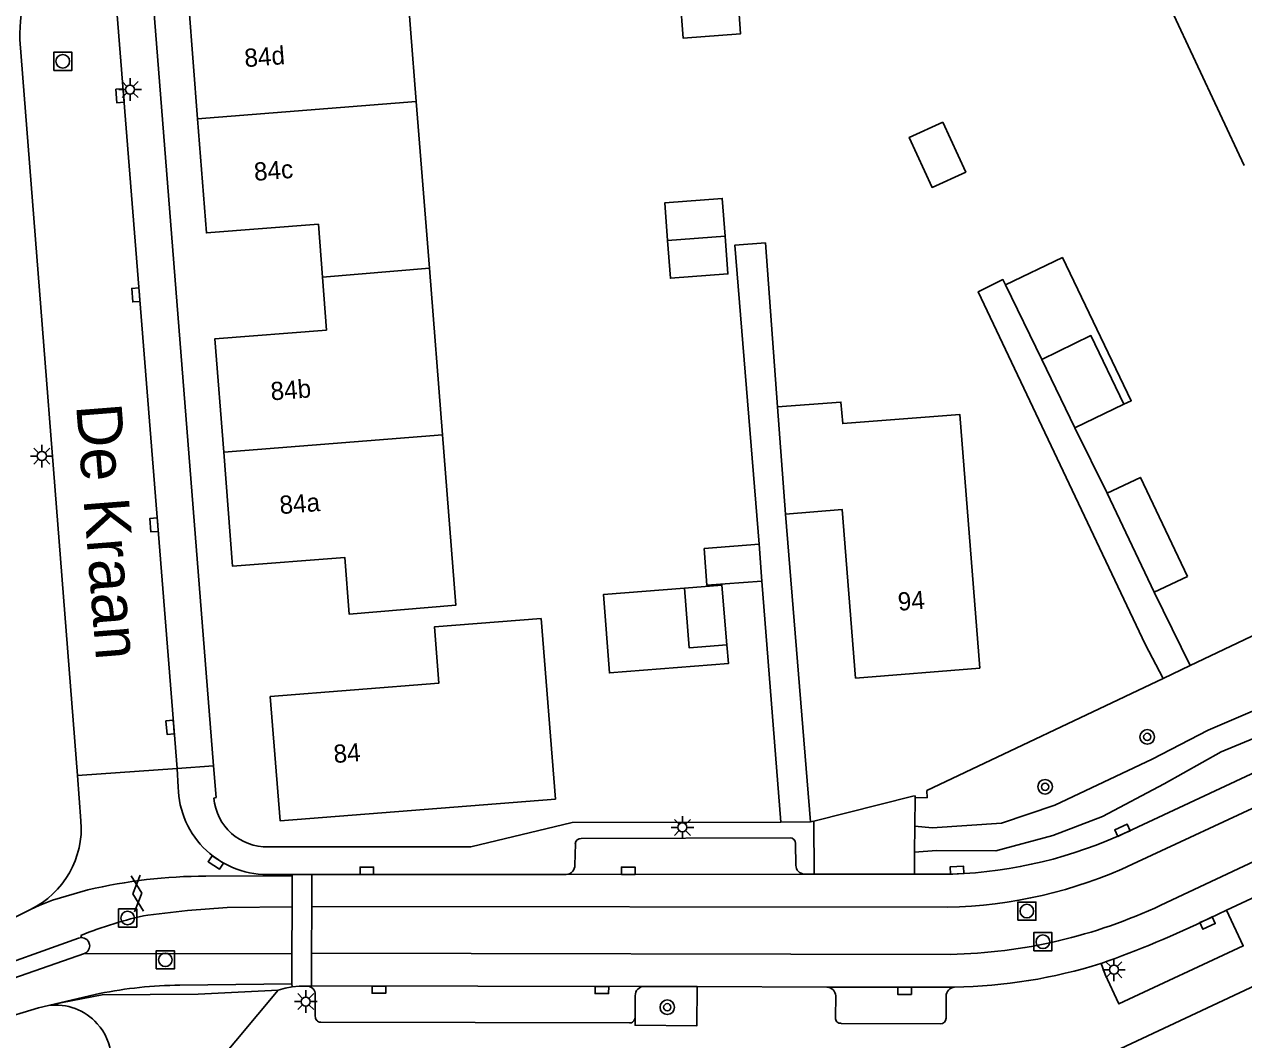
# Model space of a CAD drawing. Extents: x 136000 to 138005, y 398500 to 400500.
# Drawn here: x 137280.4 to 137347.6, y 399590.6 to 399646.5 of the extents above; entities that cross this region are included whole.
import ezdxf

# ---------------------------------------------------------------- set-up
doc = ezdxf.new("R2010")
doc.units = 0
for name, color, linetype in [('gg-afsc-hekwerk', 7, 'Continuous'), ('gg-anno-huisnummerreeks BGT', 7, 'Continuous'), ('gg-anno-openbare ruimte label', 7, 'Continuous'), ('gg-bbg-bijgebouw', 7, 'Continuous'), ('gg-bbg-hoofdgebouw', 7, 'Continuous'), ('gg-bbg-luifel en loopbrug', 7, 'Continuous'), ('gg-bbg-tussenscheiding', 7, 'Continuous'), ('gg-knt-verharding', 7, 'Continuous'), ('gg-knt-verharding nz', 7, 'Continuous'), ('gt-bbg-plantopografie pand', 7, 'Continuous'), ('gt-bbg-plantopografie tussenscheiding', 7, 'Continuous'), ('gt-grn-groengrens', 7, 'Continuous'), ('gt-grn-vlakafsluiter', 7, 'Continuous'), ('gt-grn-weggrens', 7, 'Continuous'), ('gt-symb-boom', 7, 'Continuous'), ('gt-symb-gesloten verharding', 7, 'Continuous'), ('gt-symb-kolk', 7, 'Continuous'), ('gt-symb-lichtmast', 7, 'Continuous'), ('gt-symb-rioolschacht', 7, 'Continuous')]:
    doc.layers.add(name, color=color, linetype=linetype)

# ---------------------------------------------------------------- blocks, each defined once
blk = doc.blocks.new('gt0-RS')
at = {"layer": 'gt-symb-rioolschacht'}
blk.add_lwpolyline([(-0.5, -0.5), (0.5, -0.5), (0.5, 0.5), (-0.5, 0.5)], close=True, dxfattribs=at)
blk.add_circle((0, 0), 0.375, dxfattribs=at)
blk = doc.blocks.new('gt0-GESVH1')
at = {"layer": 'gt-symb-gesloten verharding'}
for p, q in [((-0.992, -0.261), (0.008, 0.239)), ((0.008, -0.261), (-0.992, 0.239)), ((0.008, 0.239), (1.008, -0.261)), ((1.008, 0.239), (0.008, -0.261))]:
    blk.add_line(p, q, dxfattribs=at)
blk = doc.blocks.new('gt0-KOLK')
at = {"layer": 'gt-symb-kolk'}
blk.add_lwpolyline([(0, 0), (0.375, 0), (0.375, 0.4), (-0.375, 0.4), (-0.375, 0), (0, 0)], dxfattribs=at)
blk = doc.blocks.new('gt0-BOOM')
at = {"layer": 'gt-symb-boom'}
for radius in [0.4, 0.2]:
    blk.add_circle((0, 0), radius, dxfattribs=at)
blk = doc.blocks.new('gt0-LMAST')
at = {"layer": 'gt-symb-lichtmast'}
for p, q in [((-0.182, 0.173), (-0.447, 0.438)), ((-0.005, 0.246), (-0.005, 0.621)), ((0.172, 0.173), (0.437, 0.438)), ((-0.255, -0.004), (-0.63, -0.004)), ((-0.182, -0.181), (-0.447, -0.446)), ((-0.005, -0.254), (-0.005, -0.629)), ((0.437, -0.446), (0.172, -0.181)), ((0.245, -0.004), (0.62, -0.004))]:
    blk.add_line(p, q, dxfattribs=at)
blk.add_circle((-0.005, -0.004), 0.25, dxfattribs=at)

msp = doc.modelspace()

# ---------------------------------------------------------------- linework, layer by layer
at = {"layer": 'gg-afsc-hekwerk'}
for p, q in [((137362.901, 399619.947), (137344.655, 399611.228)), ((137344.655, 399611.228), (137342.656, 399615.269))]:
    msp.add_line(p, q, dxfattribs=at)
for points in [[(137320.905, 399617.904), (137319.577, 399634.37), (137321.252, 399634.495), (137321.922, 399625.47)], [(137342.164, 399612.398), (137332.977, 399631.802), (137334.333, 399632.472), (137334.483, 399632.182)]]:
    msp.add_lwpolyline(points, dxfattribs=at)
at = {"layer": 'gg-bbg-bijgebouw'}
for p, q in [((137336.473, 399628.076), (137338.301, 399624.306)), ((137338.301, 399624.306), (137340.997, 399625.614)), ((137342.656, 399615.269), (137340.075, 399620.718)), ((137317.881, 399617.67), (137320.905, 399617.904)), ((137320.905, 399617.904), (137321.06, 399615.88)), ((137344.495, 399616.134), (137342.656, 399615.269))]:
    msp.add_line(p, q, dxfattribs=at)
for points in [[(137331.032, 399641.146), (137329.18, 399640.3), (137330.436, 399637.546), (137332.292, 399638.392), (137331.032, 399641.146)], [(137340.997, 399625.614), (137339.182, 399629.39), (137336.473, 399628.076)], [(137340.075, 399620.718), (137341.91, 399621.587), (137344.495, 399616.134)], [(137321.06, 399615.88), (137318.038, 399615.647), (137317.881, 399617.67)], [(137316.798, 399615.493), (137318.863, 399615.657), (137319.139, 399612.362)], [(137319.139, 399612.362), (137317.061, 399612.194), (137316.798, 399615.493)]]:
    msp.add_lwpolyline(points, dxfattribs=at)
at = {"layer": 'gg-bbg-hoofdgebouw'}
for p, q in [((137302.029, 399642.27), (137302.752, 399633.099)), ((137302.752, 399633.099), (137303.475, 399623.928)), ((137297.093, 399629.696), (137296.868, 399632.608)), ((137322.36, 399619.567), (137321.922, 399625.47))]:
    msp.add_line(p, q, dxfattribs=at)
for points in [[(137289.982, 399641.323), (137289.496, 399647.563), (137295.661, 399648.044), (137295.513, 399649.87), (137297.16, 399652.762), (137301.395, 399650.304), (137302.029, 399642.27)], [(137347.613, 399638.751), (137343.605, 399647.343), (137345.779, 399648.348)], [(137296.868, 399632.608), (137296.643, 399635.519), (137290.472, 399635.038), (137289.982, 399641.323)], [(137291.425, 399622.98), (137290.937, 399629.214), (137297.093, 399629.696)], [(137321.922, 399625.47), (137325.416, 399625.726), (137325.515, 399624.542), (137331.955, 399625.052), (137333.058, 399611.085), (137326.224, 399610.537), (137325.48, 399619.817), (137322.36, 399619.567)], [(137303.475, 399623.928), (137304.214, 399614.558), (137298.333, 399614.057), (137298.088, 399617.178), (137291.917, 399616.694), (137291.425, 399622.98)], [(137308.899, 399613.814), (137309.688, 399603.877), (137294.53, 399602.684), (137293.99, 399609.513), (137303.27, 399610.248), (137303.025, 399613.349), (137308.899, 399613.814)]]:
    msp.add_lwpolyline(points, dxfattribs=at)
at = {"layer": 'gg-bbg-luifel en loopbrug'}
msp.add_line((137334.483, 399632.182), (137336.473, 399628.076), dxfattribs=at)
for points in [[(137340.997, 399625.614), (137341.399, 399625.807), (137337.609, 399633.685), (137334.483, 399632.182)], [(137316.798, 399615.493), (137312.332, 399615.137), (137312.67, 399610.819), (137319.225, 399611.344), (137319.139, 399612.362)]]:
    msp.add_lwpolyline(points, dxfattribs=at)
at = {"layer": 'gg-bbg-tussenscheiding'}
for p, q in [((137289.982, 399641.323), (137302.029, 399642.27)), ((137296.868, 399632.608), (137302.752, 399633.099)), ((137291.425, 399622.98), (137303.475, 399623.928))]:
    msp.add_line(p, q, dxfattribs=at)
at = {"layer": 'gg-knt-verharding'}
for p, q in [((137288.854, 399605.55), (137285.567, 399647.03)), ((137283.379, 399605.166), (137280.199, 399645.698)), ((137338.301, 399624.306), (137340.075, 399620.718)), ((137323.731, 399602.616), (137322.36, 399619.567)), ((137322.107, 399602.606), (137321.06, 399615.88)), ((137371.723, 399616.397), (137341.201, 399602.07)), ((137372.509, 399614.744), (137341.48, 399600.296)), ((137343.161, 399610.514), (137342.164, 399612.398)), ((137373.624, 399612.402), (137343.035, 399598.037)), ((137344.655, 399611.228), (137343.161, 399610.514)), ((137288.854, 399605.55), (137283.379, 399605.166)), ((137283.379, 399605.166), (137283.564, 399602.682)), ((137288.916, 399604.529), (137288.854, 399605.55)), ((137329.5, 399603.959), (137329.485, 399602.381)), ((137323.916, 399602.662), (137323.731, 399602.616)), ((137323.95, 399599.743), (137323.916, 399602.662)), ((137322.618, 399601.75), (137311.117, 399601.709)), ((137329.485, 399602.381), (137329.471, 399600.953)), ((137356.469, 399602.361), (137346.647, 399597.76)), ((137310.789, 399601.414), (137310.76, 399600.239)), ((137322.933, 399600.228), (137322.913, 399601.435)), ((137329.471, 399600.953), (137329.459, 399599.744)), ((137323.95, 399599.743), (137323.397, 399599.743)), ((137329.459, 399599.744), (137323.95, 399599.743)), ((137331.573, 399599.745), (137329.459, 399599.744)), ((137290.449, 399599.633), (137295.195, 399599.653)), ((137295.195, 399599.728), (137294.07, 399599.729)), ((137295.191, 399597.948), (137295.195, 399599.653)), ((137295.195, 399599.653), (137295.195, 399599.728)), ((137296.285, 399599.728), (137295.195, 399599.728)), ((137296.277, 399597.957), (137296.285, 399599.728)), ((137310.277, 399599.725), (137296.285, 399599.728)), ((137280.789, 399597.79), (137274.942, 399594.955)), ((137295.185, 399595.362), (137295.191, 399597.948)), ((137296.267, 399595.393), (137296.277, 399597.957)), ((137331.282, 399597.92), (137296.277, 399597.957)), ((137346.647, 399597.76), (137345.725, 399597.328)), ((137283.552, 399596.364), (137283.593, 399596.248)), ((137295.185, 399595.362), (137283.758, 399595.373)), ((137295.181, 399593.706), (137295.185, 399595.362)), ((137296.26, 399593.59), (137296.267, 399595.393)), ((137331.441, 399595.326), (137296.267, 399595.393)), ((137339.748, 399594.83), (137339.733, 399594.825)), ((137289.005, 399593.631), (137295.181, 399593.706)), ((137295.181, 399593.706), (137295.187, 399593.548)), ((137281.229, 399592.379), (137284.594, 399593.166)), ((137296.006, 399593.58), (137296.26, 399593.59)), ((137296.469, 399591.915), (137296.469, 399593.098)), ((137314.08, 399591.827), (137314.089, 399593.047)), ((137317.495, 399593.549), (137314.574, 399593.56)), ((137324.646, 399593.523), (137317.495, 399593.549)), ((137325.114, 399591.84), (137325.126, 399593.036)), ((137281.229, 399592.379), (137275.709, 399590.718)), ((137331.21, 399593.012), (137331.211, 399591.81)), ((137313.763, 399591.552), (137296.765, 399591.59)), ((137330.884, 399591.506), (137325.423, 399591.529))]:
    msp.add_line(p, q, dxfattribs=at)
for points in [[(137292.27, 399655.768), (137287.561, 399647.57), (137290.867, 399605.709)], [(137290.969, 399589.223), (137338.448, 399589.023), (137386.605, 399611.61), (137436.015, 399634.814)], [(137373.795, 399620.461), (137370.156, 399618.727), (137366.316, 399617.109), (137360.272, 399614.284), (137356.436, 399612.3), (137345.634, 399607.676), (137342.548, 399606.078), (137337.19, 399603.548), (137334.266, 399602.546), (137330.431, 399602.301), (137329.485, 399602.381)], [(137374.358, 399619.259), (137370.43, 399617.377), (137360.942, 399613.067), (137357.134, 399610.941), (137346.352, 399606.468), (137343.216, 399604.711), (137339.827, 399602.914), (137337.091, 399601.865), (137333.941, 399601.019), (137330.67, 399601.04), (137329.471, 399600.953)], [(137290.867, 399605.709), (137291.005, 399603.964), (137290.887, 399603.934)], [(137329.5, 399603.959), (137329.494, 399604.048), (137329.373, 399604.028), (137323.916, 399602.662)], [(137329.5, 399603.959), (137330.155, 399603.947), (137330.145, 399604.344)], [(137293.893, 399601.238), (137305.029, 399601.246), (137310.609, 399602.577), (137322.107, 399602.606)], [(137283.942, 399598.877), (137282.002, 399598.301), (137281.263, 399598.021), (137280.789, 399597.79)], [(137295.191, 399597.948), (137291.621, 399597.914), (137289.428, 399597.741), (137287.242, 399597.492)], [(137346.647, 399597.76), (137347.567, 399595.795), (137340.721, 399592.602), (137339.96, 399594.227), (137339.748, 399594.83)], [(137277.77, 399594.203), (137283.438, 399596.222), (137283.593, 399596.248)], [(137283.758, 399595.373), (137279.012, 399593.729), (137278.066, 399593.381)], [(137295.187, 399593.548), (137294.805, 399593.474), (137294.432, 399593.361)], [(137295.187, 399593.548), (137295.58, 399593.584), (137296.006, 399593.58)], [(137317.495, 399593.549), (137317.488, 399591.401), (137314.077, 399591.427), (137314.08, 399591.827)]]:
    msp.add_lwpolyline(points, dxfattribs=at)
for centre, radius, start, end in [((137289.886, 399645.856), 9.689, 149.21361, 180.93471), ((137293.83, 399604.639), 4.916, 181.28072, 272.79285), ((137293.81, 399604.169), 2.932, 184.5995, 271.62436), ((137278.569, 399602.282), 5.011, 296.29744, 4.57418), ((137322.596, 399601.434), 0.317, 0.15677, 86.08747), ((137330.682, 399624.534), 24.805, 272.05954, 295.09257), ((137311.104, 399601.393), 0.316, 87.73266, 176.20315), ((137310.263, 399600.222), 0.497, 271.59878, 1.9631), ((137323.426, 399600.235), 0.493, 180.82102, 266.64364), ((137330.808, 399623.026), 25.11, 271.08063, 295.14976), ((137290.485, 399570.944), 28.689, 90.07144, 103.18268), ((137330.884, 399623.853), 28.533, 271.11761, 295.20417), ((137291.459, 399577.097), 20.827, 101.68273, 112.31312), ((137321.436, 399647.044), 55.332, 289.32589, 296.03767), ((137283.59, 399595.794), 0.454, 291.7155, 89.64239), ((137331.148, 399622.264), 28.751, 271.04089, 287.37405), ((137289.226, 399570.384), 23.248, 90.54385, 101.49174), ((137296.008, 399593.119), 0.461, 357.4492, 90.24715), ((137314.577, 399593.071), 0.489, 90.37616, 182.83799), ((137324.623, 399593.02), 0.503, 1.7754, 87.3951), ((137331.699, 399593.03), 0.489, 93.37059, 182.08203), ((137282.18, 399589.464), 3.067, 41.82725, 97.54731), ((137296.778, 399591.899), 0.309, 177.00919, 267.6434), ((137313.786, 399591.845), 0.294, 265.4777, 356.40609), ((137325.403, 399591.818), 0.289, 175.58859, 274.04176), ((137330.892, 399591.825), 0.319, 268.52874, 357.29623), ((137282.188, 399589.464), 3.06, 4.90255, 41.92056)]:
    msp.add_arc(centre, radius, start, end, dxfattribs=at)
at = {"layer": 'gg-knt-verharding nz'}
for p, q in [((137323.397, 399599.743), (137310.277, 399599.725)), ((137314.574, 399593.56), (137296.26, 399593.59)), ((137331.67, 399593.518), (137324.646, 399593.523))]:
    msp.add_line(p, q, dxfattribs=at)
at = {"layer": 'gt-bbg-plantopografie pand'}
for points in [[(137316.555, 399647.951), (137319.73, 399648.188), (137319.893, 399646.002), (137316.718, 399645.765), (137316.555, 399647.951)], [(137315.873, 399634.628), (137315.718, 399636.706), (137318.881, 399636.942), (137319.036, 399634.863)], [(137319.036, 399634.863), (137319.191, 399632.785), (137316.028, 399632.549), (137315.873, 399634.628)]]:
    msp.add_lwpolyline(points, dxfattribs=at)
at = {"layer": 'gt-bbg-plantopografie tussenscheiding'}
msp.add_line((137315.873, 399634.628), (137319.036, 399634.863), dxfattribs=at)
at = {"layer": 'gt-grn-groengrens'}
msp.add_line((137343.161, 399610.514), (137330.145, 399604.344), dxfattribs=at)
at = {"layer": 'gt-grn-vlakafsluiter'}
for p, q in [((137294.432, 399593.361), (137290.969, 399589.223)), ((137281.229, 399592.379), (137281.777, 399592.504))]:
    msp.add_line(p, q, dxfattribs=at)
msp.add_lwpolyline([(137281.777, 399592.504), (137282.548, 399592.679), (137284.729, 399593.092), (137290.022, 399593.141), (137294.432, 399593.361)], dxfattribs=at)
at = {"layer": 'gt-grn-weggrens'}
for p, q in [((137288.854, 399605.55), (137290.867, 399605.709)), ((137322.107, 399602.606), (137323.731, 399602.616))]:
    msp.add_line(p, q, dxfattribs=at)

# ---------------------------------------------------------------- block references
at = {"layer": 'gt-symb-boom'}
for p in [(137342.283, 399607.297), (137336.658, 399604.551), (137315.852, 399592.415)]:
    msp.add_blockref('gt0-BOOM', p, dxfattribs=at)
at = {"layer": 'gt-symb-gesloten verharding', "rotation": 94.87788086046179}
msp.add_blockref('gt0-GESVH1', (137286.658, 399598.668), dxfattribs=at)
at = {"layer": 'gt-symb-kolk'}
for p, rotation in [((137285.918, 399642.606), 94.5317711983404), ((137286.786, 399631.647), 94.53177119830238), ((137287.79, 399618.985), 94.5317711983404), ((137288.673, 399607.839), 94.5317711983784), ((137341.002, 399601.978), 24.83601495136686), ((137291.098, 399600.552), 146.5180763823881), ((137299.306, 399599.728), -0.008069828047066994), ((137313.706, 399599.73), 0.08069822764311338), ((137331.816, 399599.755), 2.776975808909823), ((137345.523, 399597.23), -155.68026713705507), ((137299.97, 399593.584), 179.91123196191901), ((137312.25, 399593.564), 179.91123196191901), ((137328.918, 399593.52), 179.959650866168)]:
    msp.add_blockref('gt0-KOLK', p, dxfattribs=dict(at, rotation=rotation))
at = {"layer": 'gt-symb-lichtmast'}
for p in [(137286.275, 399642.938), (137281.414, 399622.761), (137316.69, 399602.32), (137340.455, 399594.484), (137295.95, 399592.731)]:
    msp.add_blockref('gt0-LMAST', p, dxfattribs=at)
at = {"layer": 'gt-symb-rioolschacht'}
for p in [(137282.563, 399644.491), (137286.135, 399597.327), (137335.653, 399597.708), (137336.535, 399596.021), (137288.21, 399595.025)]:
    msp.add_blockref('gt0-RS', p, dxfattribs=at)

# ---------------------------------------------------------------- texts
at = {"layer": 'gg-anno-huisnummerreeks BGT'}
for s, rotation, p in [('84d', 4.5, (137292.604, 399644.165)), ('84c', 4.5, (137293.131, 399637.905)), ('84b', 4.5, (137294.046, 399625.82)), ('84a', 4.5, (137294.536, 399619.56)), ('94', 4.6, (137328.587, 399614.238)), ('84', 4.5, (137297.512, 399605.855))]:
    msp.add_text(s, height=1, rotation=rotation, dxfattribs=at).set_placement(p)
at = {"layer": 'gg-anno-openbare ruimte label'}
msp.add_text('De Kraan', height=2.5, rotation=274.5, dxfattribs=at).set_placement((137283.295, 399625.556))

doc.saveas('drawing.dxf')
